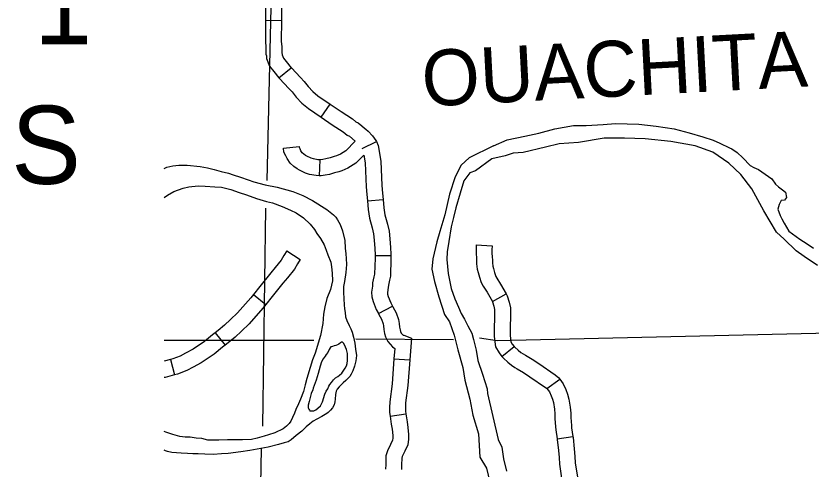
# Model space of a CAD drawing. Extents: x -492261 to -432772, y 1441225 to 1452922.
# Drawn here: x -464467 to -464252.3, y 1451190.8 to 1451313.1 of the extents above; entities that cross this region are included whole.
import ezdxf

# ---------------------------------------------------------------- set-up
doc = ezdxf.new("R2010")
doc.units = 0
doc.layers.add('Default', color=7, linetype='Continuous')

msp = doc.modelspace()

# ---------------------------------------------------------------- linework, layer by layer
at = {"layer": 'Default'}
for p, q in [((-464399.57, 1451311.94), (-464395.28, 1451311.9)), ((-464395.98, 1451296.45), (-464392.64, 1451299.13)), ((-464384.57, 1451285.78), (-464382.13, 1451289.31)), ((-464394.74, 1451277.38), (-464390.48, 1451277.83)), ((-464373.51, 1451277.35), (-464369.65, 1451279.22)), ((-464384.91, 1451274.26), (-464385.1, 1451269.98)), ((-464372.1, 1451263.17), (-464367.83, 1451263.54)), ((-464342.68, 1451251.33), (-464338.4, 1451251.05)), ((-464393.81, 1451249.69), (-464390.21, 1451247.37)), ((-464370.02, 1451248.43), (-464365.73, 1451248.49)), ((-464402.86, 1451237.91), (-464399.49, 1451235.25)), ((-464338.35, 1451235.99), (-464334.62, 1451238.11)), ((-464369.09, 1451232.75), (-464365.32, 1451234.79)), ((-464413.16, 1451227.61), (-464410.48, 1451224.27)), ((-464335.76, 1451221.17), (-464332.43, 1451223.88)), ((-464425.23, 1451220.37), (-464424.13, 1451216.23)), ((-464364.92, 1451220.58), (-464360.64, 1451220.25)), ((-464323.61, 1451212.55), (-464320.11, 1451215.03)), ((-464365.95, 1451205.09), (-464361.7, 1451205.71)), ((-464320.86, 1451198.96), (-464316.62, 1451199.56))]:
    msp.add_line(p, q, dxfattribs=at)
for points in [[(-464396.48, 1451410.8), (-464396.69, 1451377.84), (-464399.22, 1451268.68)], [(-464399.43, 1451327.02), (-464399.57, 1451311.94)], [(-464395.14, 1451326.98), (-464395.28, 1451311.9)], [(-464399.57, 1451311.94), (-464399.62, 1451306.18), (-464399.49, 1451304.65), (-464399.53, 1451302.78), (-464399.36, 1451302.31), (-464399.29, 1451301.67), (-464398.54, 1451299.59), (-464397.33, 1451298.13), (-464395.98, 1451296.45)], [(-464395.28, 1451311.9), (-464395.33, 1451306.35), (-464395.2, 1451304.8), (-464395.22, 1451303.46), (-464395.15, 1451303.25), (-464395.09, 1451302.63), (-464394.77, 1451301.75), (-464394.01, 1451300.84), (-464392.64, 1451299.13)], [(-464392.64, 1451299.13), (-464392.59, 1451299.08), (-464390.15, 1451296.47), (-464389.17, 1451295.4), (-464388.08, 1451294.06), (-464386.83, 1451292.74), (-464385.44, 1451291.59), (-464382.13, 1451289.31)], [(-464395.98, 1451296.45), (-464395.83, 1451296.27), (-464393.29, 1451293.56), (-464392.42, 1451292.6), (-464391.3, 1451291.23), (-464389.77, 1451289.61), (-464388.03, 1451288.17), (-464384.57, 1451285.78)], [(-464382.13, 1451289.31), (-464379.21, 1451287.29), (-464376.15, 1451285.34), (-464375.18, 1451284.55), (-464374.54, 1451284.22), (-464373.58, 1451283.43), (-464372.89, 1451282.81), (-464372.51, 1451282.55), (-464371.87, 1451282), (-464370.72, 1451280.75), (-464369.78, 1451279.48), (-464369.65, 1451279.22)], [(-464384.57, 1451285.78), (-464381.58, 1451283.72), (-464378.66, 1451281.86), (-464377.55, 1451280.96), (-464376.92, 1451280.63), (-464375.37, 1451279.35)], [(-464338.05, 1451278.05), (-464334.34, 1451279.65), (-464329.55, 1451280.63), (-464325.84, 1451281.48), (-464321.5, 1451282.63), (-464316.47, 1451283.54), (-464312.99, 1451283.54), (-464308.43, 1451283.82), (-464305.12, 1451284.11), (-464298.84, 1451283.88), (-464294.1, 1451283.36), (-464289.25, 1451282.62), (-464285.2, 1451281.53), (-464281.55, 1451280.5), (-464278.75, 1451279.58), (-464276.98, 1451278.78), (-464274.36, 1451277.52), (-464273.67, 1451277.24), (-464272.3, 1451276.21), (-464270.76, 1451274.83), (-464268.71, 1451272.77), (-464267.74, 1451272.2), (-464266.49, 1451271.69), (-464262.89, 1451269.11), (-464261.87, 1451267.68), (-464261.12, 1451266.99), (-464259.98, 1451266.14), (-464259.24, 1451265.51), (-464258.96, 1451264.13), (-464259.47, 1451263.39), (-464260.38, 1451263.33), (-464260.96, 1451262.25), (-464261.24, 1451260.93), (-464260.67, 1451259.21), (-464260.22, 1451258.36), (-464259.59, 1451257.21), (-464258.28, 1451255.04), (-464255.31, 1451252.81), (-464253.32, 1451251.55), (-464251.66, 1451250.46)], [(-464250.58, 1451245.77), (-464254.17, 1451248.17), (-464256.29, 1451249.72), (-464259.59, 1451252.81), (-464261.65, 1451254.7), (-464265.07, 1451260.53), (-464268.26, 1451266.48), (-464271.28, 1451270.31), (-464274.47, 1451273.4), (-464278.87, 1451276.38), (-464283.6, 1451278.04), (-464290.17, 1451279.19), (-464297.13, 1451279.93), (-464302.66, 1451280.16), (-464308.14, 1451280.16), (-464315.11, 1451278.91), (-464320.3, 1451278.62), (-464323.96, 1451277.71), (-464330.06, 1451276.28), (-464332.69, 1451276.11), (-464334.86, 1451275.31)], [(-464384.91, 1451274.26), (-464385.44, 1451274.28), (-464386.65, 1451274.5), (-464387.23, 1451274.68), (-464388.43, 1451275.27), (-464388.78, 1451275.45), (-464389.27, 1451275.81), (-464389.67, 1451276.16), (-464390.02, 1451276.71), (-464390.27, 1451277.24), (-464390.45, 1451277.6), (-464390.48, 1451277.83)], [(-464375.37, 1451279.35), (-464377.89, 1451276.71), (-464379.34, 1451275.82), (-464380.47, 1451275.33), (-464381.05, 1451275.14), (-464382.15, 1451274.85), (-464383.33, 1451274.51), (-464384.15, 1451274.35), (-464384.81, 1451274.26), (-464384.91, 1451274.26)], [(-464369.65, 1451279.22), (-464369.14, 1451278.16), (-464368.45, 1451273.9), (-464368.18, 1451267.31), (-464367.98, 1451265.3), (-464367.83, 1451263.54)], [(-464338.05, 1451278.05), (-464344.6, 1451274.84), (-464346.8, 1451272.81), (-464348.39, 1451269.64), (-464349.9, 1451265.03), (-464351.19, 1451259.44), (-464352.57, 1451254.94), (-464353.3, 1451252.1), (-464354.41, 1451247.59), (-464354.68, 1451244.74), (-464353.99, 1451241.47), (-464352.8, 1451237.27), (-464351.23, 1451232.56), (-464349.95, 1451230.53), (-464348.69, 1451226.91), (-464347.67, 1451223), (-464346.32, 1451218.23), (-464345.81, 1451214.79), (-464344.41, 1451209.62), (-464343.62, 1451205.38), (-464342.1, 1451200.26), (-464341.69, 1451194.02), (-464339.91, 1451191.02), (-464339.01, 1451187.23)], [(-464385.1, 1451269.98), (-464385.92, 1451270.02), (-464387.68, 1451270.33), (-464388.82, 1451270.69), (-464390.38, 1451271.45), (-464391.07, 1451271.82), (-464391.97, 1451272.47), (-464392.96, 1451273.36), (-464393.77, 1451274.63), (-464394.11, 1451275.34), (-464394.63, 1451276.35), (-464394.74, 1451277.38)], [(-464373.06, 1451275.56), (-464375.18, 1451273.35), (-464377.35, 1451272.01), (-464378.95, 1451271.32), (-464379.84, 1451271.03), (-464381.01, 1451270.72), (-464382.33, 1451270.33), (-464383.45, 1451270.12), (-464384.61, 1451269.96), (-464385.1, 1451269.98)], [(-464373.06, 1451275.56), (-464372.72, 1451273.47), (-464372.45, 1451267.01), (-464372.25, 1451264.91), (-464372.1, 1451263.17)], [(-464338.51, 1451274.57), (-464342.94, 1451271.27), (-464344.44, 1451270.77), (-464346.01, 1451268.63), (-464347.04, 1451265.27), (-464348.24, 1451261.28), (-464348.86, 1451258.72), (-464349.47, 1451256.15), (-464350.11, 1451252.22), (-464350.55, 1451249.42), (-464350.64, 1451247.36), (-464350.25, 1451243.58), (-464349.46, 1451239.56), (-464348.47, 1451236.75), (-464347.48, 1451234.5), (-464346.77, 1451232.83), (-464345.88, 1451231.27), (-464344.94, 1451229.48), (-464343.89, 1451227.46), (-464343.4, 1451225.74), (-464342.71, 1451222.87), (-464342.29, 1451220.11), (-464341.04, 1451216.43), (-464339.74, 1451212.47), (-464339.7, 1451211.21), (-464336.74, 1451198.77)], [(-464334.86, 1451275.31), (-464338.51, 1451274.57)], [(-464426.99, 1451271.95), (-464426.2, 1451272.26), (-464424.61, 1451272.68), (-464422.95, 1451272.82), (-464420.73, 1451272.85), (-464417.24, 1451272.44), (-464415.24, 1451272.13), (-464413.47, 1451271.7), (-464411.57, 1451271.15), (-464409.63, 1451270.66), (-464408.31, 1451270.22), (-464406.36, 1451269.62), (-464404.29, 1451268.91), (-464402.75, 1451268.36), (-464399.65, 1451267.54), (-464396.45, 1451266.9), (-464392.26, 1451265.7), (-464389.51, 1451264.6), (-464386.92, 1451263.32), (-464383.01, 1451260.86), (-464381.22, 1451259.39), (-464380.64, 1451258.77), (-464380.17, 1451258.09), (-464379.41, 1451256.84), (-464378.81, 1451255.13), (-464378.15, 1451252.51), (-464378.06, 1451250.39), (-464377.87, 1451248.91), (-464377.79, 1451247.65), (-464377.71, 1451246.05), (-464377.91, 1451243.87), (-464378.27, 1451241.46), (-464378.54, 1451240.08), (-464378.57, 1451238.54), (-464378.49, 1451236.77), (-464378.35, 1451235.11), (-464378.28, 1451234.02), (-464378.09, 1451233.05), (-464377.96, 1451231.91)], [(-464426.99, 1451264.1), (-464426.03, 1451264.76), (-464424.33, 1451265.7), (-464421.84, 1451266.6), (-464420.25, 1451267.02), (-464417.74, 1451267.23), (-464415.85, 1451267.2), (-464413.28, 1451267), (-464411.51, 1451266.92), (-464408.99, 1451266.26), (-464406.7, 1451265.44), (-464404.69, 1451264.78), (-464402.05, 1451263.85), (-464399.3, 1451263.03), (-464397.75, 1451262.65), (-464395.06, 1451261.66), (-464392.82, 1451260.66), (-464391.32, 1451259.94), (-464389.31, 1451258.59), (-464387.51, 1451256.9), (-464386.41, 1451255.43), (-464385.71, 1451254.35), (-464384.77, 1451253.05), (-464383.72, 1451251.29), (-464383.19, 1451249.86), (-464382.77, 1451248.61), (-464382, 1451246.62), (-464381.81, 1451245.42), (-464381.56, 1451243.65), (-464381.47, 1451241.59), (-464382.06, 1451239.23), (-464383, 1451236.82), (-464383.59, 1451234.63), (-464383.91, 1451232.57), (-464384.15, 1451230.1), (-464384.79, 1451226.83), (-464386.21, 1451222.12), (-464386.92, 1451220.27), (-464387.52, 1451218.21), (-464388.45, 1451215.22), (-464388.93, 1451213.55), (-464389.37, 1451211.77), (-464390.13, 1451209.64), (-464390.69, 1451208.43), (-464391.41, 1451206.87), (-464391.79, 1451205.89), (-464392.29, 1451204.69)], [(-464372.1, 1451263.17), (-464371.9, 1451260.85), (-464371.55, 1451258.54), (-464370.81, 1451255.91), (-464370.48, 1451254.32), (-464370.3, 1451252.56), (-464370.1, 1451250.34), (-464370.02, 1451248.64), (-464370.02, 1451248.43)], [(-464367.83, 1451263.54), (-464367.64, 1451261.35), (-464367.35, 1451259.44), (-464366.65, 1451256.93), (-464366.24, 1451254.99), (-464366.03, 1451252.98), (-464365.82, 1451250.63), (-464365.73, 1451248.77), (-464365.73, 1451248.49)], [(-464399.57, 1451261.19), (-464400.41, 1451202.39)], [(-464342.68, 1451251.33), (-464342.76, 1451250.07), (-464342.75, 1451248.89), (-464342.67, 1451247.79), (-464342.6, 1451247), (-464342.59, 1451246.16), (-464342.43, 1451244.77), (-464342.21, 1451243.85), (-464341.82, 1451242.57), (-464341.34, 1451241.13), (-464340.87, 1451240.21), (-464339.79, 1451238.53), (-464338.35, 1451235.99)], [(-464338.4, 1451251.05), (-464338.47, 1451249.96), (-464338.46, 1451249.08), (-464338.39, 1451248.12), (-464338.32, 1451247.2), (-464338.31, 1451246.43), (-464338.21, 1451245.53), (-464338.07, 1451244.98), (-464337.73, 1451243.86), (-464337.38, 1451242.8), (-464337.15, 1451242.35), (-464336.12, 1451240.74), (-464334.62, 1451238.11)], [(-464393.81, 1451249.69), (-464394.62, 1451248.44), (-464395.35, 1451247.21), (-464396.95, 1451245.17), (-464398.19, 1451243.78), (-464401.14, 1451240.09), (-464402.86, 1451237.91)], [(-464370.02, 1451248.43), (-464370.01, 1451247.7), (-464370.16, 1451243.44), (-464370.33, 1451242.7), (-464370.69, 1451241.04), (-464370.74, 1451240.21), (-464370.97, 1451238.57), (-464370.86, 1451237.29), (-464370.54, 1451236.07), (-464369.68, 1451233.84), (-464369.09, 1451232.75)], [(-464365.73, 1451248.49), (-464365.72, 1451247.66), (-464365.89, 1451242.87), (-464366.15, 1451241.77), (-464366.43, 1451240.45), (-464366.47, 1451239.78), (-464366.66, 1451238.45), (-464366.62, 1451238.01), (-464366.46, 1451237.4), (-464365.78, 1451235.64), (-464365.32, 1451234.79)], [(-464390.21, 1451247.37), (-464390.97, 1451246.2), (-464391.8, 1451244.78), (-464393.67, 1451242.42), (-464394.91, 1451241.02), (-464397.78, 1451237.42), (-464399.49, 1451235.25)], [(-464402.86, 1451237.91), (-464403.57, 1451237), (-464407.13, 1451232.99), (-464409.02, 1451231.15), (-464410.64, 1451229.65), (-464412.38, 1451228.24), (-464413.16, 1451227.61)], [(-464334.62, 1451238.11), (-464334.33, 1451237.6), (-464333.84, 1451235.83), (-464333.47, 1451234.33), (-464333.56, 1451226.84), (-464333.33, 1451225.17), (-464332.98, 1451224.55), (-464332.43, 1451223.88)], [(-464399.49, 1451235.25), (-464400.28, 1451234.25), (-464404.02, 1451230.03), (-464406.07, 1451228.04), (-464407.83, 1451226.41), (-464409.69, 1451224.9), (-464410.48, 1451224.27)], [(-464365.32, 1451234.79), (-464365.21, 1451234.6), (-464364.29, 1451233), (-464363.72, 1451231.15), (-464363.48, 1451230.11), (-464363.4, 1451229.07), (-464363.26, 1451228.41), (-464363.15, 1451227.97), (-464362.93, 1451227.52), (-464362.71, 1451227.25), (-464362.54, 1451227.05), (-464362.42, 1451226.98), (-464362.23, 1451226.9), (-464360.19, 1451226.12), (-464360.64, 1451220.25)], [(-464338.35, 1451235.99), (-464338.32, 1451235.94), (-464337.98, 1451234.74), (-464337.76, 1451233.84), (-464337.85, 1451226.57), (-464337.47, 1451223.78), (-464336.54, 1451222.13), (-464335.76, 1451221.17)], [(-464369.09, 1451232.75), (-464368.96, 1451232.51), (-464368.24, 1451231.27), (-464367.86, 1451230.04), (-464367.73, 1451229.48), (-464367.66, 1451228.46), (-464367.43, 1451227.41), (-464367.19, 1451226.48), (-464366.58, 1451225.22), (-464365.98, 1451224.48), (-464365.35, 1451223.77), (-464364.7, 1451223.35), (-464364.92, 1451220.58)], [(-464377.96, 1451231.91), (-464377.6, 1451230.88), (-464377.01, 1451229.57), (-464376.54, 1451228.67), (-464376.19, 1451227.75), (-464375.83, 1451226.44), (-464375.52, 1451224.79), (-464375.26, 1451223.13), (-464375.07, 1451221.47), (-464375.22, 1451220.04), (-464375.54, 1451218.61), (-464375.98, 1451217.34), (-464376.48, 1451216.42), (-464376.87, 1451215.78), (-464377.94, 1451214.74), (-464378.67, 1451214.04), (-464379.68, 1451212.99), (-464380.24, 1451212.36), (-464380.52, 1451211.78), (-464380.74, 1451210.92), (-464380.77, 1451209.66), (-464380.88, 1451208.91), (-464381.1, 1451208.17), (-464381.54, 1451207.3), (-464382.04, 1451206.72), (-464382.66, 1451206.08), (-464383.06, 1451205.79), (-464384.36, 1451204.97), (-464385.72, 1451204.26), (-464386.74, 1451203.68), (-464387.64, 1451202.98), (-464388.65, 1451202.16), (-464389.78, 1451201.06), (-464391.3, 1451199.83), (-464392.66, 1451198.67), (-464393.5, 1451198.14), (-464394.53, 1451197.84), (-464396.06, 1451197.42), (-464398.85, 1451196.69), (-464403.8, 1451195.82), (-464406.25, 1451195.44), (-464409.72, 1451194.99), (-464411.49, 1451194.91), (-464413.77, 1451194.7), (-464416, 1451194.79), (-464417.82, 1451194.88), (-464419.19, 1451194.86), (-464420.68, 1451194.95), (-464422.33, 1451195.04), (-464423.65, 1451195.19), (-464424.9, 1451195.29), (-464426.05, 1451195.5), (-464426.62, 1451195.72), (-464426.99, 1451195.87)], [(-464413.16, 1451227.61), (-464413.91, 1451227.01), (-464416.04, 1451225.26), (-464419.14, 1451223.16), (-464421.22, 1451222.08), (-464422.63, 1451221.27), (-464424.63, 1451220.53), (-464425.23, 1451220.37)], [(-464337.06, 1451225.37), (-464341.8, 1451226.17)], [(-464247.17, 1451227.46), (-464337.06, 1451225.37)], [(-464386.56, 1451225.51), (-464426.99, 1451225.46)], [(-464410.48, 1451224.27), (-464411.21, 1451223.68), (-464413.48, 1451221.82), (-464416.94, 1451219.47), (-464419.16, 1451218.32), (-464420.81, 1451217.37), (-464423.34, 1451216.44), (-464424.13, 1451216.23)], [(-464385.93, 1451214.79), (-464386.75, 1451212.66), (-464386.86, 1451212.2), (-464387.25, 1451211.23), (-464387.57, 1451210.08), (-464387.84, 1451209.04), (-464388.06, 1451208.07), (-464388.1, 1451207.32), (-464387.93, 1451206.98), (-464387.75, 1451206.7), (-464387.63, 1451206.53), (-464387.01, 1451206.54), (-464386.55, 1451206.54), (-464386.15, 1451206.66), (-464386.04, 1451206.78), (-464385.47, 1451207.19), (-464384.74, 1451207.88), (-464384.25, 1451208.98), (-464383.59, 1451211.05), (-464383.2, 1451211.8), (-464382.81, 1451212.43), (-464382.48, 1451213.13), (-464382.26, 1451213.64), (-464381.75, 1451214.17), (-464381.25, 1451214.86), (-464380.69, 1451215.38), (-464380.07, 1451215.79), (-464379.61, 1451216.14), (-464378.99, 1451216.72), (-464378.83, 1451216.96), (-464378.43, 1451217.48), (-464378.1, 1451218.05), (-464377.71, 1451218.69), (-464377.55, 1451219.32), (-464377.5, 1451220.12), (-464377.46, 1451221.04), (-464377.47, 1451222.01), (-464377.6, 1451222.7), (-464377.72, 1451223.04), (-464377.96, 1451223.72), (-464378.43, 1451224.69), (-464378.66, 1451224.91), (-464378.83, 1451225.03), (-464378.95, 1451225.08), (-464379.12, 1451225.02), (-464379.34, 1451224.9), (-464379.79, 1451224.5), (-464380.19, 1451224.32), (-464380.64, 1451224.14), (-464381.1, 1451224.02), (-464381.55, 1451223.9), (-464381.95, 1451223.78), (-464382.18, 1451223.55), (-464382.45, 1451223.09), (-464382.78, 1451222.28), (-464383.18, 1451221.7), (-464383.46, 1451221.3), (-464384.02, 1451220.54), (-464384.52, 1451219.74), (-464384.84, 1451218.59)], [(-464348.83, 1451225.71), (-464375.25, 1451225.85)], [(-464332.43, 1451223.88), (-464332.29, 1451223.7), (-464331.4, 1451222.92), (-464330.66, 1451222.3), (-464330, 1451221.88), (-464329.39, 1451221.5), (-464327.64, 1451220.48), (-464325.8, 1451219.26), (-464321.41, 1451216.27), (-464320.42, 1451215.46), (-464320.11, 1451215.03)], [(-464425.23, 1451220.37), (-464426.99, 1451219.9)], [(-464364.92, 1451220.58), (-464365.44, 1451213.79), (-464366.07, 1451208.98), (-464366.11, 1451207.39), (-464366.09, 1451206.06), (-464365.95, 1451205.09)], [(-464360.64, 1451220.25), (-464361.18, 1451213.35), (-464361.79, 1451208.65), (-464361.82, 1451207.37), (-464361.81, 1451206.41), (-464361.7, 1451205.71)], [(-464335.76, 1451221.17), (-464335.38, 1451220.71), (-464334.2, 1451219.68), (-464333.21, 1451218.84), (-464332.27, 1451218.25), (-464331.61, 1451217.83), (-464329.91, 1451216.84), (-464328.19, 1451215.7), (-464323.97, 1451212.83), (-464323.58, 1451212.51), (-464323.61, 1451212.55)], [(-464384.84, 1451218.59), (-464385.34, 1451216.62), (-464385.93, 1451214.79)], [(-464424.13, 1451216.23), (-464426.67, 1451215.55), (-464426.99, 1451215.49)], [(-464320.11, 1451215.03), (-464319.21, 1451213.76), (-464318.52, 1451212.26), (-464318.04, 1451211), (-464317.68, 1451209.64), (-464317.35, 1451207.52), (-464317.21, 1451205.88), (-464317.19, 1451204.68), (-464317.01, 1451202.59), (-464316.95, 1451201.9), (-464316.62, 1451199.56)], [(-464323.61, 1451212.55), (-464322.93, 1451211.6), (-464322.47, 1451210.6), (-464322.13, 1451209.69), (-464321.88, 1451208.77), (-464321.61, 1451207), (-464321.49, 1451205.67), (-464321.48, 1451204.47), (-464321.28, 1451202.22), (-464321.21, 1451201.42), (-464320.86, 1451198.96)], [(-464365.95, 1451205.09), (-464365.63, 1451202.91), (-464365.44, 1451201.52), (-464365.26, 1451199.87), (-464365.25, 1451199.17), (-464365.33, 1451198.56), (-464365.85, 1451197.43), (-464366.7, 1451195.74), (-464367.11, 1451194.35), (-464367.14, 1451192), (-464367.16, 1451190.78)], [(-464361.7, 1451205.71), (-464361.38, 1451203.51), (-464361.18, 1451202.04), (-464360.97, 1451200.14), (-464360.96, 1451198.9), (-464361.18, 1451197.33), (-464361.99, 1451195.58), (-464362.69, 1451194.16), (-464362.83, 1451193.71), (-464362.85, 1451191.93), (-464362.87, 1451190.7)], [(-464392.29, 1451204.69), (-464392.79, 1451203.76), (-464393.23, 1451203.07), (-464393.91, 1451202.37), (-464394.87, 1451201.67), (-464397.08, 1451200.61), (-464398.78, 1451200.07), (-464399.97, 1451199.71), (-464401.85, 1451199.17), (-464403.39, 1451198.8), (-464405.78, 1451198.65), (-464407.55, 1451198.69), (-464409.89, 1451198.65), (-464412.23, 1451198.56), (-464415.14, 1451198.63), (-464416.8, 1451199.01), (-464418.34, 1451199.16), (-464419.94, 1451199.37), (-464421.31, 1451199.4), (-464422.74, 1451199.56), (-464424.58, 1451200.1), (-464426.47, 1451200.76), (-464426.99, 1451200.93)], [(-464336.74, 1451198.77), (-464335.77, 1451196.66), (-464335.37, 1451193.57), (-464334.52, 1451190.25)], [(-464320.86, 1451198.96), (-464320.84, 1451198.77), (-464320.52, 1451195.79), (-464320.34, 1451193.91), (-464320.26, 1451192.08), (-464319.68, 1451188.36), (-464319.13, 1451185.82), (-464318.04, 1451183.58)], [(-464316.62, 1451199.56), (-464316.58, 1451199.3), (-464316.26, 1451196.22), (-464316.06, 1451194.21), (-464315.99, 1451192.5), (-464315.47, 1451189.14), (-464315.06, 1451187.23), (-464314.19, 1451185.47)], [(-464400.74, 1451196.28), (-464402.55, 1451099.29)]]:
    msp.add_lwpolyline(points, dxfattribs=at)

# ---------------------------------------------------------------- texts
for s, p in [('1', (-464462.12, 1451305.48)), ('S', (-464468.26, 1451267.77))]:
    msp.add_text(s, height=21.12, dxfattribs=at).set_placement(p)
msp.add_text('OUACHITA', height=15.086, rotation=3, dxfattribs=at).set_placement((-464357.04, 1451288.63))

doc.saveas('drawing.dxf')
